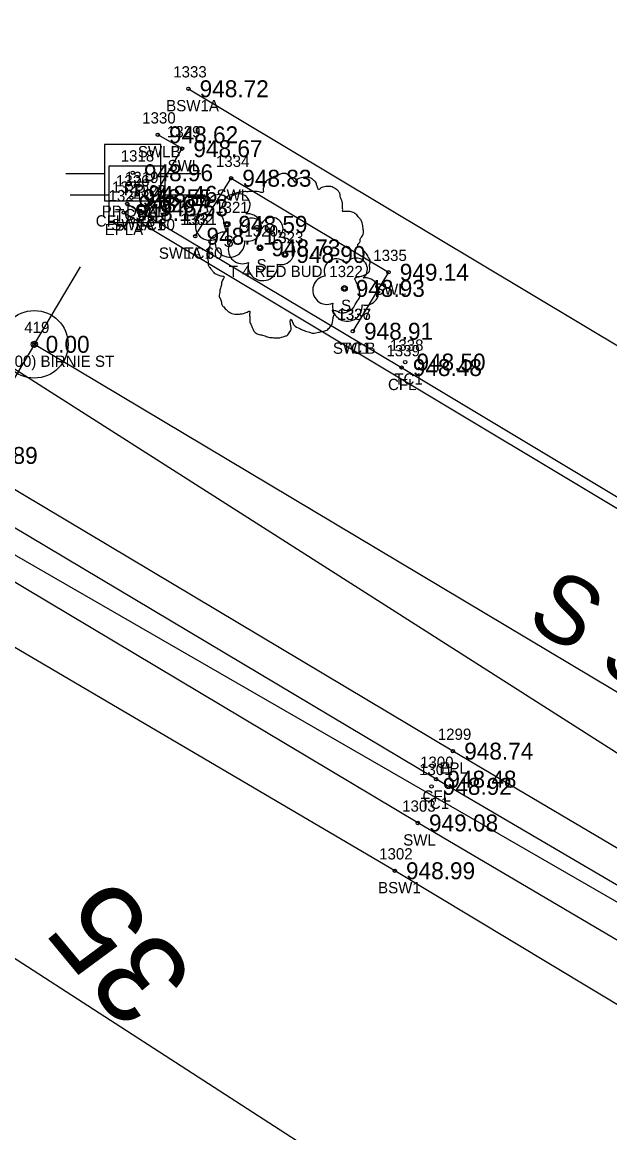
# Model space of a CAD drawing. Extents: x 1575382 to 1578175, y 1099175 to 1101955.
# Drawn here: x 1576208.8 to 1576260.9, y 1099682.2 to 1099780.7 of the extents above; entities that cross this region are included whole.
import ezdxf

# ---------------------------------------------------------------- set-up
doc = ezdxf.new("R2010")
doc.units = 0
for name, color, linetype in [('RD_EX_Conc', 7, 'Continuous'), ('RD_EX_Conc_txCode', 7, 'Continuous'), ('RD_EX_DR_Pipe', 7, 'Continuous'), ('RD_EX_Road', 7, 'Continuous'), ('RD_EX_Road_txCode', 7, 'Continuous'), ('RD_EX_TX_Conc_ELEV', 7, 'Continuous'), ('RD_EX_TX_Road_ELEV', 7, 'Continuous'), ('RD_EX_TX_VEG_ELEV', 7, 'Continuous'), ('RD_EX_UT', 7, 'Continuous'), ('RD_EX_UT_txCode', 7, 'Continuous'), ('RD_EX_VEG', 7, 'Continuous'), ('RD_EX_VEG_txCode', 7, 'Continuous'), ('RD_HC_Cl', 7, 'Continuous'), ('RD_HC_Data', 7, 'Continuous'), ('RD_HC_Data_Tic', 7, 'Continuous'), ('RD_HC_Survey_ELEV', 7, 'Continuous'), ('RD_HC_TX_Sta50', 7, 'Continuous'), ('RD_HC_txCode', 7, 'Continuous'), ('RD_SMD_Locator', 7, 'Continuous')]:
    doc.layers.add(name, color=color, linetype=linetype)

msp = doc.modelspace()

# ---------------------------------------------------------------- linework, layer by layer
at = {"layer": 'RD_EX_Conc'}
for points in [[(1576223.517, 1099774.795), (1576266.888, 1099748.861), (1576285.18, 1099738.022), (1576289.383, 1099734.13), (1576290.45, 1099731.149), (1576290.264, 1099727.946)], [(1576219.902, 1099764.241), (1576222.962, 1099769.481), (1576220.801, 1099770.71)], [(1576224.127, 1099761.714), (1576227.308, 1099766.858), (1576241.283, 1099758.516), (1576238.112, 1099753.286)], [(1576218.087, 1099764.572), (1576242.444, 1099750.065), (1576263.896, 1099737.205), (1576284.456, 1099725.02), (1576286.159, 1099729.271)], [(1576268.153, 1099695.409), (1576270.099, 1099699.177), (1576245.511, 1099713.561), (1576201.516, 1099739.767)], [(1576267.66, 1099695.696), (1576243.881, 1099709.675), (1576199.303, 1099736.275)], [(1576375.693, 1099614.257), (1576362.913, 1099628.604), (1576326.832, 1099655.211), (1576295.504, 1099672.667), (1576283.882, 1099680.167), (1576241.839, 1099705.437), (1576196.963, 1099731.776)]]:
    msp.add_lwpolyline(points, dxfattribs=at)
at = {"layer": 'RD_EX_DR_Pipe'}
msp.add_lwpolyline([(1576364.841, 1099525.95), (1576408.84, 1099579.579), (1576408.84, 1099579.579), (1576384.131, 1099602.876), (1576384.131, 1099602.876), (1576335.971, 1099659.822), (1576335.971, 1099659.822), (1576168.711, 1099756.104)], dxfattribs=at)
at = {"layer": 'RD_EX_Road'}
for points in [[(1576217.778, 1099763.81), (1576263.481, 1099736.456), (1576283.453, 1099724.575), (1576282.377, 1099722.879), (1576302.495, 1099710.797), (1576345.462, 1099684.213), (1576368.618, 1099668.357), (1576383.763, 1099654.936), (1576386.093, 1099656.794), (1576408.063, 1099639.915), (1576408.063, 1099639.915), (1576411.911, 1099642.96), (1576420.57, 1099654.577), (1576428.781, 1099665.98), (1576435.656, 1099661.474), (1576436.12, 1099661.139), (1576438.458, 1099659.425), (1576459.371, 1099692.406), (1576486.603, 1099735.591), (1576512.848, 1099776.73), (1576539.458, 1099818.98), (1576543.778, 1099825.474), (1576541.419, 1099827.154), (1576542.918, 1099831.854)], [(1576385.974, 1099603.197), (1576388.618, 1099605.879), (1576388.149, 1099611.282), (1576384.699, 1099615.456), (1576386.165, 1099616.781), (1576370.202, 1099635.027), (1576357.376, 1099647.313), (1576346.631, 1099656.319), (1576334.076, 1099664.489), (1576324.149, 1099670.375), (1576289.725, 1099690.815), (1576247.005, 1099716.046), (1576203.005, 1099742.272)]]:
    msp.add_lwpolyline(points, dxfattribs=at)
at = {"layer": 'RD_EX_UT'}
for p, q in [((1576221.065, 1099769.849), (1576216.065, 1099769.849)), ((1576216.065, 1099769.849), (1576216.065, 1099764.849)), ((1576221.065, 1099764.849), (1576221.065, 1099769.849)), ((1576212.634, 1099767.287), (1576216.103, 1099767.287)), ((1576221.447, 1099767.939), (1576216.447, 1099767.939)), ((1576216.447, 1099767.939), (1576216.447, 1099762.939)), ((1576220.994, 1099767.287), (1576224.634, 1099767.287)), ((1576221.447, 1099762.939), (1576221.447, 1099767.939)), ((1576213.016, 1099765.377), (1576216.485, 1099765.377)), ((1576221.376, 1099765.377), (1576225.016, 1099765.377)), ((1576216.065, 1099764.849), (1576221.065, 1099764.849)), ((1576216.447, 1099762.939), (1576221.447, 1099762.939))]:
    msp.add_line(p, q, dxfattribs=at)
msp.add_lwpolyline([(1576131.494, 1099798.742), (1576305.274, 1099688.085), (1576417.784, 1099616.336), (1576572.134, 1099536.517)], dxfattribs=at)
at = {"layer": 'RD_EX_VEG'}
msp.add_lwpolyline([(1576237.874, 1099618.612), (1576270.071, 1099657.638), (1576184.425, 1099712.914)], dxfattribs=at)
for centre, radius in [((1576226.958, 1099762.77), 0.25), ((1576229.882, 1099760.687), 0.25), ((1576232.1, 1099760.095), 0.25), ((1576232.088, 1099760.076), 0.0001), ((1576237.376, 1099757.086), 0.25)]:
    msp.add_circle(centre, radius, dxfattribs=at)
for centre, radius, start, end in [((1576226.236, 1099764.317), 1.084, 34.97629, 204.75602), ((1576228.003, 1099764.472), 0.995, 308.76261, 152.04674), ((1576225.394, 1099762.614), 1.257, 96.45179, 294.73401), ((1576229.16, 1099762.234), 1.084, 34.97629, 204.75602), ((1576228.797, 1099762.49), 1.218, 256.56668, 98.10463), ((1576230.927, 1099762.389), 0.995, 308.76261, 152.04674), ((1576227.203, 1099761.173), 1.318, 166.88266, 5.75893), ((1576228.318, 1099760.532), 1.257, 96.45179, 294.73401), ((1576231.721, 1099760.408), 1.218, 256.56668, 98.10463), ((1576230.127, 1099759.091), 1.318, 166.88266, 5.75893), ((1576236.655, 1099758.633), 1.084, 34.97629, 204.75602), ((1576238.421, 1099758.788), 0.995, 308.76261, 152.04674), ((1576235.812, 1099756.93), 1.257, 96.45179, 294.73401), ((1576239.215, 1099756.806), 1.218, 256.56668, 98.10463), ((1576237.621, 1099755.489), 1.318, 166.88266, 5.75893)]:
    msp.add_arc(centre, radius, start, end, dxfattribs=at)
for points in [[(1576232.232, 1099767.262), (1576231.932, 1099767.287), (1576231.607, 1099767.187), (1576231.358, 1099767.087), (1576231.133, 1099767.012), (1576230.908, 1099766.912), (1576230.608, 1099766.737), (1576230.383, 1099766.537), (1576230.258, 1099766.288), (1576230.208, 1099766.063), (1576230.158, 1099765.788), (1576230.158, 1099765.613), (1576230.033, 1099765.588), (1576229.883, 1099765.613), (1576229.633, 1099765.688), (1576229.383, 1099765.688), (1576229.133, 1099765.688), (1576228.784, 1099765.663), (1576228.434, 1099765.663), (1576228.159, 1099765.613), (1576227.834, 1099765.563), (1576227.459, 1099765.438), (1576227.109, 1099765.313), (1576226.81, 1099765.063), (1576226.56, 1099764.588), (1576226.435, 1099764.238), (1576226.285, 1099763.989), (1576226.435, 1099763.539), (1576226.61, 1099763.189), (1576226.635, 1099762.989), (1576226.71, 1099762.564), (1576226.81, 1099762.339), (1576226.934, 1099762.139), (1576226.86, 1099762.114), (1576226.485, 1099762.064), (1576226.185, 1099761.964), (1576225.76, 1099761.74), (1576225.535, 1099761.515), (1576225.435, 1099761.19), (1576225.41, 1099760.84), (1576225.31, 1099760.64), (1576225.235, 1099760.365), (1576225.21, 1099760.29), (1576225.16, 1099759.965), (1576225.26, 1099759.515), (1576225.285, 1099759.166), (1576225.41, 1099758.941), (1576225.56, 1099758.766), (1576225.735, 1099758.516), (1576226.135, 1099758.291), (1576226.46, 1099758.191), (1576226.66, 1099758.166), (1576226.485, 1099757.666), (1576226.435, 1099757.316), (1576226.31, 1099756.917), (1576226.31, 1099756.842), (1576226.26, 1099756.367), (1576226.41, 1099756.042), (1576226.485, 1099755.667), (1576226.66, 1099755.442), (1576226.934, 1099755.142), (1576227.259, 1099754.918), (1576227.759, 1099754.793), (1576228.159, 1099754.818), (1576228.734, 1099754.992), (1576228.984, 1099755.067), (1576228.959, 1099754.893), (1576228.984, 1099754.518), (1576228.984, 1099754.093), (1576229.133, 1099753.768), (1576229.233, 1099753.493), (1576229.383, 1099753.243), (1576229.708, 1099753.018), (1576230.108, 1099752.943), (1576230.533, 1099752.793), (1576230.983, 1099752.718), (1576231.482, 1099752.693), (1576232.082, 1099752.843), (1576232.357, 1099752.968), (1576232.457, 1099753.143), (1576232.657, 1099753.518), (1576232.607, 1099753.743), (1576232.632, 1099754.343), (1576232.732, 1099754.168), (1576232.907, 1099753.818), (1576233.407, 1099753.518), (1576233.806, 1099753.343), (1576234.281, 1099753.193), (1576234.581, 1099753.118), (1576235.056, 1099753.193), (1576235.431, 1099753.268), (1576235.806, 1099753.393), (1576236.105, 1099753.668), (1576236.28, 1099753.943), (1576236.33, 1099754.218), (1576236.405, 1099754.593), (1576236.455, 1099754.768)], [(1576236.455, 1099754.768), (1576236.38, 1099754.943), (1576236.33, 1099755.192), (1576236.405, 1099755.167), (1576236.58, 1099755.117), (1576236.855, 1099754.992), (1576237.08, 1099754.918), (1576237.405, 1099754.943), (1576237.68, 1099755.042), (1576238.13, 1099755.317), (1576238.404, 1099755.792), (1576238.679, 1099756.192), (1576238.754, 1099756.517), (1576238.704, 1099756.742), (1576238.679, 1099757.241), (1576238.479, 1099757.491), (1576238.429, 1099757.616), (1576238.329, 1099758.016), (1576238.404, 1099758.066), (1576238.679, 1099758.116), (1576239.054, 1099758.241), (1576239.329, 1099758.366), (1576239.554, 1099758.541), (1576239.629, 1099758.766), (1576239.604, 1099759.166), (1576239.654, 1099759.565), (1576239.579, 1099759.715), (1576239.479, 1099759.865), (1576239.404, 1099760.065), (1576239.254, 1099760.215), (1576239.154, 1099760.365), (1576239.054, 1099760.465), (1576238.929, 1099760.615), (1576238.754, 1099760.74), (1576238.604, 1099760.79), (1576238.554, 1099760.94), (1576238.704, 1099761.14), (1576238.754, 1099761.24), (1576238.779, 1099761.465), (1576239.004, 1099761.814), (1576239.054, 1099762.214), (1576239.004, 1099762.639), (1576238.954, 1099762.914), (1576238.804, 1099763.189), (1576238.604, 1099763.439), (1576238.479, 1099763.614), (1576238.304, 1099763.739), (1576237.98, 1099763.864), (1576237.73, 1099763.914), (1576237.38, 1099763.914), (1576237.18, 1099763.964), (1576237.205, 1099764.014), (1576237.205, 1099764.163), (1576237.205, 1099764.438), (1576237.13, 1099764.888), (1576236.98, 1099765.388), (1576236.98, 1099765.413), (1576236.88, 1099765.663), (1576236.655, 1099765.863), (1576236.48, 1099765.963), (1576236.28, 1099766.088), (1576236.03, 1099766.113), (1576235.731, 1099766.113), (1576235.456, 1099766.063), (1576235.256, 1099765.963), (1576235.081, 1099765.838), (1576235.006, 1099765.988), (1576234.906, 1099766.288), (1576234.856, 1099766.437), (1576234.706, 1099766.612), (1576234.481, 1099766.812), (1576234.031, 1099766.937), (1576233.407, 1099766.862), (1576233.107, 1099766.662), (1576232.957, 1099766.487), (1576232.907, 1099766.612), (1576232.707, 1099766.812), (1576232.607, 1099766.987), (1576232.432, 1099767.112), (1576232.282, 1099767.212), (1576232.182, 1099767.262)]]:
    msp.add_spline(points, degree=3, dxfattribs=at)
at = {"layer": 'RD_HC_Cl'}
msp.add_line((1576209.845, 1099752.127), (1576342.161, 1099673.236), dxfattribs=at)
at = {"layer": 'RD_HC_Data'}
for radius in [3, 0.282]:
    msp.add_circle((1576209.845, 1099752.127), radius, dxfattribs=at)
at = {"layer": 'RD_HC_Data_Tic'}
for q in [(1576213.942, 1099758.998), (1576205.748, 1099745.256)]:
    msp.add_line((1576209.845, 1099752.127), q, dxfattribs=at)
at = {"layer": 'RD_SMD_Locator'}
for centre in [(1576223.517, 1099774.795), (1576220.801, 1099770.71), (1576222.962, 1099769.481), (1576218.574, 1099767.34), (1576227.308, 1099766.858), (1576218.461, 1099765.131), (1576218.956, 1099765.43), (1576218.087, 1099764.572), (1576219.902, 1099764.241), (1576219.902, 1099764.241), (1576217.778, 1099763.81), (1576226.958, 1099762.77), (1576224.127, 1099761.714), (1576224.127, 1099761.714), (1576229.882, 1099760.687), (1576232.1, 1099760.095), (1576241.283, 1099758.516), (1576237.376, 1099757.086), (1576238.112, 1099753.286), (1576238.112, 1099753.286), (1576209.845, 1099752.127), (1576242.763, 1099750.553), (1576242.444, 1099750.065), (1576247.005, 1099716.046), (1576245.101, 1099712.922), (1576245.511, 1099713.561), (1576243.881, 1099709.675), (1576241.839, 1099705.437)]:
    msp.add_circle(centre, 0.15, dxfattribs=at)

# ---------------------------------------------------------------- texts
at = {"layer": 'RD_EX_Conc_txCode'}
for s, p in [('1333', (1576222.17, 1099775.795)), ('BSW1A', (1576221.548, 1099772.795)), ('1330', (1576219.415, 1099771.71)), ('1329', (1576221.615, 1099770.481)), ('SWLB', (1576219.037, 1099768.71)), ('SWL', (1576221.67, 1099767.481)), ('1334', (1576225.962, 1099767.858)), ('1326', (1576217.091, 1099766.131)), ('1325', (1576216.74, 1099765.572)), ('1327', (1576218.556, 1099765.241)), ('1328', (1576218.556, 1099765.241)), ('SWL', (1576226.017, 1099764.858)), ('TC1A', (1576217.012, 1099763.131)), ('CFLA 18', (1576215.292, 1099762.572)), ('SWLA 60', (1576216.674, 1099762.241)), ('TC1', (1576218.942, 1099762.241)), ('1332', (1576222.781, 1099762.714)), ('1331', (1576223.064, 1099762.714)), ('SWLA 60', (1576220.899, 1099759.714)), ('TC1', (1576223.167, 1099759.714)), ('1335', (1576239.936, 1099759.516)), ('SWL', (1576239.991, 1099756.516)), ('1336', (1576236.742, 1099754.286)), ('1337', (1576236.766, 1099754.286)), ('SWLB', (1576236.348, 1099751.286)), ('TC1', (1576237.151, 1099751.286)), ('1338', (1576241.417, 1099751.553)), ('1339', (1576241.097, 1099751.065)), ('TC1', (1576241.802, 1099748.553)), ('CFL', (1576241.239, 1099748.065)), ('1301', (1576243.998, 1099713.922)), ('1300', (1576244.086, 1099714.561)), ('TC1', (1576244.14, 1099710.922)), ('CFL', (1576244.306, 1099711.561)), ('1303', (1576242.496, 1099710.675)), ('SWL', (1576242.59, 1099707.675)), ('1302', (1576240.453, 1099706.437)), ('BSW1', (1576240.358, 1099703.437))]:
    msp.add_text(s, height=1, dxfattribs=at).set_placement(p)
at = {"layer": 'RD_EX_Road_txCode'}
for s, p in [('1324', (1576216.431, 1099764.81)), ('EPLA', (1576216.085, 1099761.81)), ('1299', (1576245.659, 1099717.046)), ('EPL', (1576245.8, 1099714.046))]:
    msp.add_text(s, height=1, dxfattribs=at).set_placement(p)
at = {"layer": 'RD_EX_TX_Conc_ELEV'}
for s, p in [('948.72', (1576224.517, 1099774.045)), ('948.62', (1576221.801, 1099769.96)), ('948.67', (1576223.962, 1099768.731)), ('948.83', (1576228.308, 1099766.108)), ('948.07', (1576219.087, 1099763.822)), ('948.55', (1576219.461, 1099764.381)), ('948.53', (1576220.902, 1099763.491)), ('948.53', (1576220.902, 1099763.491)), ('948.71', (1576225.127, 1099760.964)), ('948.71', (1576225.127, 1099760.964)), ('949.14', (1576242.283, 1099757.766)), ('948.91', (1576239.112, 1099752.536)), ('948.91', (1576239.112, 1099752.536)), ('948.50', (1576243.763, 1099749.803)), ('948.48', (1576243.444, 1099749.315)), ('948.48', (1576246.511, 1099712.811)), ('948.92', (1576246.101, 1099712.172)), ('949.08', (1576244.881, 1099708.925)), ('948.99', (1576242.839, 1099704.687))]:
    msp.add_text(s, height=1.5, dxfattribs=at).set_placement(p)
at = {"layer": 'RD_EX_TX_Road_ELEV'}
for s, p in [('948.17', (1576218.778, 1099763.06)), ('947.89', (1576204.005, 1099741.522)), ('948.74', (1576248.005, 1099715.296))]:
    msp.add_text(s, height=1.5, dxfattribs=at).set_placement(p)
at = {"layer": 'RD_EX_TX_VEG_ELEV'}
for s, p in [('948.59', (1576227.958, 1099762.02)), ('948.73', (1576230.882, 1099759.937)), ('948.90', (1576233.1, 1099759.345)), ('948.93', (1576238.376, 1099756.336))]:
    msp.add_text(s, height=1.5, dxfattribs=at).set_placement(p)
at = {"layer": 'RD_EX_UT_txCode'}
for s, p in [('1318', (1576217.511, 1099768.34)), ('1319', (1576217.893, 1099766.43)), ('PP', (1576217.795, 1099765.34)), ('PP DEAD', (1576215.822, 1099763.43))]:
    msp.add_text(s, height=1, dxfattribs=at).set_placement(p)
at = {"layer": 'RD_EX_VEG_txCode'}
for s, p in [('1321', (1576225.895, 1099763.77)), ('1320', (1576228.496, 1099761.687)), ('S', (1576226.65, 1099760.77)), ('1323', (1576230.754, 1099761.095)), ('S', (1576229.574, 1099758.687)), ('T 4 RED BUD', (1576227.1, 1099758.095)), ('1322', (1576236.029, 1099758.086)), ('S', (1576237.069, 1099755.086))]:
    msp.add_text(s, height=1, dxfattribs=at).set_placement(p)
at = {"layer": 'RD_HC_Data'}
msp.add_text('S 59%%d 11\' 43" E', height=6, rotation=329.19519, dxfattribs=at).set_placement((1576253.324, 1099727.367))
at = {"layer": 'RD_HC_Survey_ELEV'}
for s, p in [('948.96', (1576219.574, 1099766.59)), ('948.46', (1576219.956, 1099764.68)), ('0.00', (1576210.845, 1099751.377))]:
    msp.add_text(s, height=1.5, dxfattribs=at).set_placement(p)
at = {"layer": 'RD_HC_TX_Sta50'}
msp.add_text('35', height=8, rotation=129.68446, dxfattribs=at).set_placement((1576224.281, 1099696.039))
at = {"layer": 'RD_HC_txCode'}
for s, p in [('419', (1576208.947, 1099753.127)), ('POT (10+00.00) BIRNIE ST', (1576200.396, 1099750.127))]:
    msp.add_text(s, height=1, dxfattribs=at).set_placement(p)

doc.saveas('drawing.dxf')
